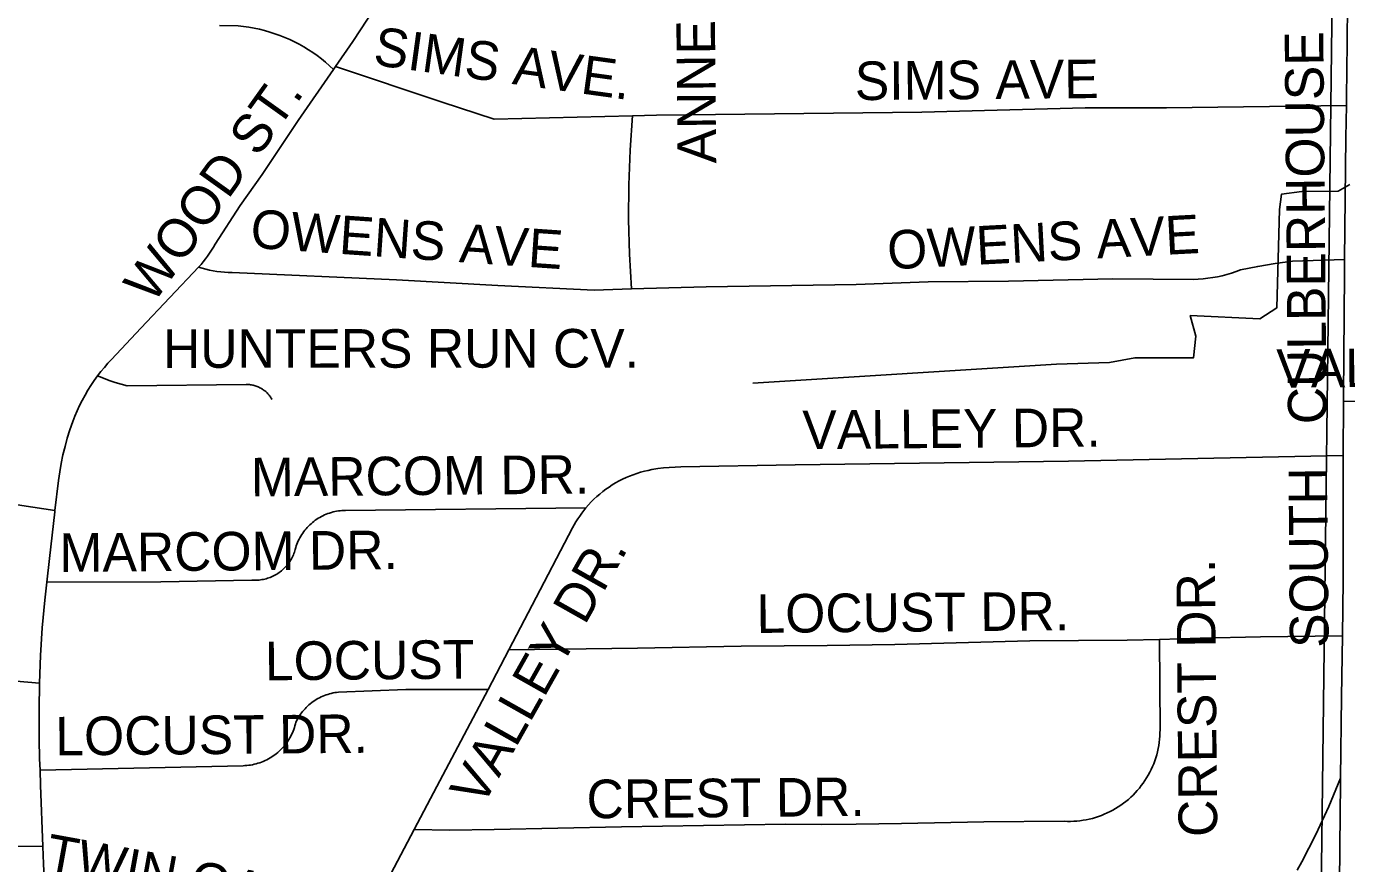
# Model space of a CAD drawing. Extents: x 1670563 to 1761545, y 515755 to 578944.
# Drawn here: x 1691143 to 1693708, y 541835 to 543462 of the extents above; entities that cross this region are included whole.
import ezdxf

# ---------------------------------------------------------------- set-up
doc = ezdxf.new("R2010")
doc.units = 0
for name, color, linetype in [('4_TwnRge', 7, 'Continuous'), ('SHP_LINE', 7, 'Continuous'), ('STREETCL', 7, 'Continuous'), ('STRNAMES', 7, 'Continuous')]:
    doc.layers.add(name, color=color, linetype=linetype)

msp = doc.modelspace()

# ---------------------------------------------------------------- linework, layer by layer
at = {"layer": '4_TwnRge'}
msp.add_lwpolyline([(1693900.8, 565154.5), (1693867.8, 559919.3), (1693819.4, 554617.2), (1693735.2, 549363.2), (1693687.1, 544103.2), (1693620.9, 538819.1), (1693684.6, 533590.9), (1693722.5, 528338.7), (1693732, 528106.5), (1693805.9, 522944.4), (1693926.3, 517684.2)], dxfattribs=at)
at = {"layer": 'SHP_LINE'}
msp.add_lwpolyline([(1693714, 543155), (1693691, 543142), (1693621, 543141), (1693581, 543136), (1693577, 543106), (1693572, 542915), (1693539, 542894), (1693404, 542900), (1693415, 542860), (1693410, 542818), (1693296, 542818), (1693247, 542809), (1693144, 542806), (1692554, 542769)], dxfattribs=at)
at = {"layer": 'STREETCL'}
for points in [[(1691743.5, 543384.3), (1691777.1, 543432.8), (1691874.6, 543582.1), (1691883.3, 543595), (1691892.4, 543607.7), (1691902, 543620), (1691911.9, 543632), (1691917.8, 543638.7)], [(1693710.1, 543630.4), (1693708.7, 543414.6), (1693708.4, 543392.5), (1693707.2, 543308.4)], [(1691518.1, 543464.1), (1691554.4, 543462.9), (1691564.7, 543461.8), (1691575, 543460.3), (1691585.2, 543458.5), (1691595.4, 543456.4), (1691605.4, 543453.9), (1691615.4, 543451.1), (1691625.3, 543447.9), (1691635, 543444.5), (1691644.7, 543440.6), (1691654.2, 543436.5), (1691663.5, 543432), (1691672.7, 543427.3), (1691681.8, 543422.2), (1691690.6, 543416.8), (1691699.3, 543411.1), (1691707.8, 543405.2), (1691716, 543398.9), (1691724.1, 543392.4), (1691731.9, 543385.6), (1691739.5, 543378.5)], [(1691477.4, 542994.6), (1691482, 542999.7), (1691486.4, 543004.8), (1691490.7, 543010.2), (1691494.8, 543015.6), (1691498.7, 543021.2), (1691502.4, 543027), (1691506, 543032.8), (1691509.3, 543038.8), (1691558.1, 543114), (1691600.6, 543174), (1691670.6, 543279.2), (1691739.5, 543378.5)], [(1691739.5, 543378.5), (1691743.5, 543384.3)], [(1691743.5, 543384.3), (1691950.7, 543314.8), (1692051.6, 543281.8), (1692320.1, 543288.2)], [(1692318.5, 542951.8), (1692314.6, 543019.2), (1692312.8, 543086.6), (1692313.1, 543154.1), (1692315.6, 543221.5), (1692320.1, 543288.8)], [(1692320.1, 543288.2), (1692367, 543289.4), (1692882.5, 543295.1), (1693200, 543303.7), (1693357.8, 543303.7), (1693707.2, 543308.4)], [(1693707.2, 543308.4), (1693706.3, 543246), (1693703.6, 543009.2)], [(1692318.5, 542951.8), (1692463.1, 542955.9), (1692755.1, 542960.7), (1692894.7, 542965.6), (1693050.9, 542966.8), (1693253.6, 542971.6), (1693410.1, 542970.4), (1693419.5, 542970.8), (1693428.9, 542971.5), (1693438.2, 542972.6), (1693447.5, 542973.9), (1693456.8, 542975.6), (1693466, 542977.6), (1693475.1, 542980), (1693484.1, 542982.6), (1693493, 542985.5), (1693501.8, 542988.8), (1693535.2, 542995.6), (1693568.8, 543001.2), (1693602.6, 543005.8), (1693703.6, 543009.2)], [(1693703.6, 543009.2), (1693703.3, 542981.3), (1693701.5, 542743.7), (1693701.5, 542733)], [(1691281.1, 542782.9), (1691287.5, 542791.3), (1691294.2, 542799.4), (1691301.1, 542807.4), (1691308.2, 542815.1), (1691364.8, 542875.6), (1691477.4, 542994.6)], [(1691476.9, 542994.1), (1691483.9, 542992), (1691491.1, 542990.1), (1691498.3, 542988.5), (1691505.5, 542987.1), (1691512.8, 542986), (1691520.2, 542985.1), (1691527.5, 542984.5), (1691534.9, 542984.1), (1691542.3, 542984), (1691861.5, 542969.4), (1692058.9, 542958.3), (1692245.8, 542949.8), (1692318.5, 542951.8)], [(1691198, 542521.5), (1691205, 542579.5), (1691207.4, 542596.2), (1691210.2, 542612.9), (1691213.7, 542629.4), (1691217.7, 542645.8), (1691222.2, 542662.1), (1691227.3, 542678.2), (1691232.9, 542694.2), (1691237, 542704.7), (1691241.4, 542715), (1691246.1, 542725.3), (1691251.2, 542735.3), (1691256.6, 542745.2), (1691262.3, 542754.9), (1691268.2, 542764.5), (1691274.5, 542773.8), (1691281.1, 542782.9)], [(1691281.1, 542782.9), (1691292.3, 542778.4), (1691303.6, 542774.2), (1691315, 542770.4), (1691326.5, 542767), (1691338.2, 542763.9), (1691570, 542766.3), (1691572, 542766.3), (1691573.9, 542766.2), (1691575.9, 542766.1), (1691577.8, 542765.8), (1691579.7, 542765.6), (1691581.7, 542765.2), (1691583.6, 542764.8), (1691585.5, 542764.3), (1691587.3, 542763.7), (1691589.2, 542763.1), (1691591, 542762.5), (1691592.8, 542761.7), (1691594.6, 542760.9), (1691596.3, 542760), (1691598.1, 542759.1), (1691599.8, 542758.1), (1691601.4, 542757.1), (1691603, 542756), (1691604.6, 542754.8), (1691606.1, 542753.6), (1691607.6, 542752.3), (1691609.1, 542751), (1691610.5, 542749.7), (1691611.8, 542748.3), (1691613.1, 542746.8), (1691614.4, 542745.3), (1691615.5, 542743.8), (1691616.7, 542742.2), (1691617.8, 542740.5), (1691618.8, 542738.9), (1691619.8, 542737.2)], [(1693701.5, 542733), (1693701.2, 542628.4)], [(1693701.5, 542733), (1693845.5, 542736.5), (1693856.3, 542736.4), (1693867.2, 542736.7), (1693878.1, 542737.3), (1693888.9, 542738.4), (1693899.7, 542739.8)], [(1692229.9, 542526.7), (1692234.9, 542532.4), (1692240.1, 542537.9), (1692245.4, 542543.2), (1692250.9, 542548.4), (1692256.6, 542553.4), (1692262.5, 542558.1), (1692268.5, 542562.7), (1692274.7, 542567), (1692281, 542571.1), (1692287.5, 542575), (1692294.1, 542578.7), (1692300.9, 542582.2), (1692307.7, 542585.4), (1692314.7, 542588.3), (1692321.7, 542591), (1692328.8, 542593.5), (1692336.1, 542595.7), (1692343.4, 542597.7), (1692350.7, 542599.4), (1692358.1, 542600.9), (1692369.3, 542602.7), (1692380.5, 542604.1), (1692391.8, 542605.1), (1692403.1, 542605.8), (1692414.4, 542606), (1692636.2, 542610.1), (1693167.6, 542617.3), (1693701.2, 542628.4)], [(1693701.2, 542628.4), (1693701, 542575.8), (1693701, 542385.2), (1693699.6, 542278.1)], [(1691198, 542521.5), (1691082.3, 542538.9), (1691062.1, 542542.3), (1691042, 542546.3), (1691022.1, 542551), (1691002.4, 542556.3), (1690982.8, 542562.3), (1690963.5, 542568.9), (1690944.4, 542576.2), (1690925.5, 542584), (1690906.9, 542592.5), (1690888.5, 542601.6)], [(1692229.9, 542526.7), (1691762.8, 542521.6), (1691759.3, 542521.5), (1691755.8, 542521.3), (1691752.3, 542521), (1691748.8, 542520.5), (1691745.4, 542520), (1691742, 542519.3), (1691738.6, 542518.5), (1691735.2, 542517.5), (1691731.9, 542516.5), (1691728.6, 542515.4), (1691725.3, 542514.1), (1691722.1, 542512.7), (1691718.9, 542511.2), (1691715.8, 542509.7), (1691712.8, 542508), (1691709.8, 542506.2), (1691706.8, 542504.3), (1691704, 542502.3), (1691701.2, 542500.2), (1691698.4, 542498), (1691695.8, 542495.7), (1691693.2, 542493.3), (1691690.7, 542490.9), (1691688.3, 542488.3), (1691686, 542485.7), (1691683.8, 542483), (1691681.7, 542480.3), (1691679.6, 542477.4), (1691677.7, 542474.5), (1691675.9, 542471.5), (1691674.1, 542468.5), (1691672.5, 542465.4), (1691671, 542462.3), (1691669.6, 542459.1), (1691668.3, 542455.8), (1691667.1, 542452.5), (1691666, 542449.2), (1691665.1, 542445.9), (1691664.3, 542443.2), (1691663.4, 542440.5), (1691662.5, 542437.9), (1691661.4, 542435.3), (1691660.3, 542432.7), (1691659.1, 542430.2), (1691657.7, 542427.7), (1691656.4, 542425.3), (1691654.9, 542422.9), (1691653.3, 542420.6), (1691651.7, 542418.3), (1691650, 542416.1), (1691648.2, 542414), (1691646.3, 542411.9), (1691644.4, 542409.9), (1691642.4, 542407.9), (1691640.3, 542406), (1691638.1, 542404.2), (1691635.9, 542402.5), (1691633.7, 542400.8), (1691631.4, 542399.2), (1691629, 542397.7), (1691626.6, 542396.3), (1691624.1, 542395), (1691621.6, 542393.8), (1691619.1, 542392.6), (1691616.5, 542391.5), (1691613.9, 542390.6), (1691611.2, 542389.7), (1691608.5, 542388.9), (1691605.8, 542388.2), (1691603.1, 542387.6), (1691600.3, 542387.1), (1691597.5, 542386.6), (1691594.8, 542386.3), (1691592, 542386.1), (1691589.2, 542386), (1691586.4, 542386), (1691583.6, 542386), (1691580.8, 542386.2), (1691403.9, 542383), (1691182.5, 542381.9)], [(1691182.5, 542381.9), (1691187.9, 542427.8), (1691197.7, 542518.6), (1691198, 542521.5)], [(1692080.1, 542250.7), (1692125.6, 542337.4), (1692203.8, 542487.4), (1692207, 542493.4), (1692210.4, 542499.2), (1692213.9, 542504.9), (1692217.7, 542510.6), (1692221.6, 542516), (1692225.7, 542521.4), (1692229.9, 542526.7)], [(1691168, 542186), (1691170.1, 542239.7), (1691173.6, 542293.4), (1691178.6, 542346.9), (1691182.5, 542381.9)], [(1693344.2, 542270.9), (1693345.2, 542095.2), (1693345.1, 542089.1), (1693344.8, 542083), (1693344.3, 542076.9), (1693343.6, 542070.8), (1693342.7, 542064.7), (1693341.6, 542058.7), (1693340.3, 542052.7), (1693338.7, 542046.8), (1693337, 542040.9), (1693335, 542035.1), (1693332.9, 542029.4), (1693330.5, 542023.7), (1693328, 542018.1), (1693325.3, 542012.6), (1693322.3, 542007.2), (1693319.2, 542001.9), (1693315.9, 541996.8), (1693312.5, 541991.7), (1693308.8, 541986.8), (1693305, 541982), (1693301.1, 541977.3), (1693296.9, 541972.8), (1693292.7, 541968.4), (1693288.2, 541964.1), (1693283.7, 541960.1), (1693278.9, 541956.1), (1693274.1, 541952.4), (1693269.1, 541948.8), (1693264, 541945.4), (1693258.8, 541942.2), (1693253.5, 541939.1), (1693248.1, 541936.3), (1693242.6, 541933.6), (1693236.9, 541931.1), (1693231.3, 541928.8), (1693225.5, 541926.7), (1693219.7, 541924.8), (1693213.8, 541923.2), (1693207.8, 541921.7), (1693201.8, 541920.4), (1693195.8, 541919.4), (1693189.7, 541918.5), (1693183.6, 541917.9), (1693177.5, 541917.4), (1693171.4, 541917.2), (1693165.2, 541917.2), (1693159.1, 541917.4), (1693002.7, 541916.4), (1692842.6, 541913), (1692754.7, 541912), (1692688.2, 541911), (1692617.7, 541912), (1692299.2, 541906.6), (1692051.2, 541901.4), (1691965.4, 541900.4), (1691896.3, 541901.3)], [(1692080.1, 542250.7), (1692330.1, 542253.8), (1692531.1, 542257.8), (1692698.8, 542258.8), (1692829.7, 542260.8), (1693092.2, 542268), (1693281.3, 542269.1), (1693344.2, 542270.9)], [(1693344.2, 542270.9), (1693423.1, 542273.2), (1693540.7, 542276.2), (1693699.6, 542278.1)], [(1693699.6, 542278.1), (1693698, 542159.1), (1693695.7, 542001.5)], [(1692039.6, 542173.7), (1692080.1, 542250.7)], [(1691168, 542186), (1691001, 542200.4)], [(1691169.2, 542017.1), (1691168.3, 542038.5), (1691167.3, 542077.1), (1691167.3, 542134.7), (1691168, 542186)], [(1691169.2, 542017.1), (1691563.6, 542025.5), (1691567.3, 542025.6), (1691571, 542025.9), (1691574.6, 542026.3), (1691578.3, 542026.8), (1691581.9, 542027.4), (1691585.5, 542028.2), (1691589.1, 542029.1), (1691592.6, 542030.1), (1691596.1, 542031.2), (1691599.6, 542032.5), (1691603, 542033.8), (1691606.4, 542035.3), (1691609.7, 542036.9), (1691612.9, 542038.6), (1691616.1, 542040.5), (1691619.3, 542042.4), (1691622.3, 542044.4), (1691625.3, 542046.6), (1691628.2, 542048.8), (1691631.1, 542051.2), (1691633.8, 542053.6), (1691636.5, 542056.1), (1691639.1, 542058.8), (1691641.6, 542061.5), (1691644, 542064.3), (1691646.3, 542067.1), (1691648.5, 542070.1), (1691650.6, 542073.1), (1691652.6, 542076.2), (1691654.5, 542079.4), (1691656.3, 542082.6), (1691657.9, 542085.9), (1691659.5, 542089.2), (1691660.9, 542092.6), (1691662.2, 542096), (1691663.4, 542099.5), (1691664.5, 542103), (1691665.5, 542106.6), (1691666.3, 542110.2), (1691667.9, 542113.3), (1691669.6, 542116.4), (1691671.3, 542119.5), (1691673.2, 542122.4), (1691675.2, 542125.4), (1691677.3, 542128.2), (1691679.4, 542131), (1691681.7, 542133.7), (1691684.1, 542136.3), (1691686.5, 542138.8), (1691689, 542141.3), (1691691.7, 542143.6), (1691694.3, 542145.9), (1691697.1, 542148.1), (1691700, 542150.1), (1691702.9, 542152.1), (1691705.9, 542154), (1691708.9, 542155.8), (1691712, 542157.4), (1691715.2, 542159), (1691718.4, 542160.5), (1691721.6, 542161.8), (1691724.9, 542163), (1691728.3, 542164.1), (1691731.6, 542165.1), (1691735, 542166), (1691738.5, 542166.8), (1691741.9, 542167.4), (1691745.4, 542168), (1691748.9, 542168.4), (1691879.9, 542173.7), (1692039.6, 542173.7)], [(1691896.3, 541901.3), (1691940.4, 541985.1), (1692039.6, 542173.7)], [(1691174.9, 541868.6), (1690959.5, 541869.7), (1690942.2, 541870.1), (1690925, 541871), (1690907.8, 541872.6), (1690890.7, 541874.8), (1690873.6, 541877.7), (1690856.7, 541881.1), (1690839.9, 541885), (1690823.2, 541889.6), (1690806.8, 541894.8), (1690790.5, 541900.5), (1690752.5, 541915.3), (1690714.9, 541931.2), (1690677.8, 541948.1), (1690641.2, 541966.2), (1690629.7, 541972.3), (1690618.4, 541978.7), (1690607.3, 541985.5), (1690596.4, 541992.7), (1690585.7, 542000.1), (1690575.3, 542008), (1690565.2, 542016.1)], [(1691174.9, 541868.6), (1691170.3, 541987.9), (1691169.2, 542017.1)], [(1693611.5, 541822.3), (1693620.6, 541838.6), (1693647.7, 541892), (1693672.9, 541946.3), (1693696.1, 542001.5)], [(1693695.7, 542001.5), (1693695.6, 541992.9), (1693694.4, 541867.9), (1693693.7, 541794.6)], [(1691779.9, 541649.8), (1691780, 541654), (1691780.2, 541658.1), (1691780.5, 541662.2), (1691781, 541666.3), (1691781.6, 541670.4), (1691782.3, 541674.5), (1691783.2, 541678.5), (1691784.2, 541682.5), (1691785.4, 541686.5), (1691786.7, 541690.4), (1691788.1, 541694.3), (1691789.7, 541698.1), (1691791.3, 541701.9), (1691818.5, 541753.8), (1691896.3, 541901.3)], [(1691184.9, 541643.3), (1691179.6, 541750.3), (1691176.2, 541834.8), (1691174.9, 541868.6)]]:
    msp.add_lwpolyline(points, dxfattribs=at)

# ---------------------------------------------------------------- texts
at = {"layer": 'STRNAMES'}
for s, rotation, p in [('ANNE', 90.5, (1692482.9, 543196)), ('SIMS AVE.', 352.1614, (1691814.6, 543387.6)), ('SOUTH   CULBERHOUSE', 90.5, (1693672.8, 542254.7)), ('SIMS AVE', 0.5, (1692752.5, 543318.7)), ('WOOD ST.', 54.4216, (1691388.7, 542920.7)), ('OWENS AVE', 356.0444, (1691576.5, 543032.2)), ('OWENS AVE', 3.0223, (1692817.1, 542989.7)), ('HUNTERS RUN CV.', 0.0407, (1691408.1, 542798.5)), ('VALLEY DR.', 0.5, (1693571.4, 542759.8)), ('VALLEY DR.', 0.5, (1692650.6, 542640.5)), ('MARCOM DR.', 0.5, (1691579, 542548.6)), ('MARCOM DR.', 0.5, (1691207.2, 542401.9)), ('VALLEY DR.', 60.5844, (1692027.7, 541942.4)), ('CREST DR.', 90.5, (1693456.5, 541887.3)), ('LOCUST DR.', 0.5, (1692561.5, 542283.4)), ('LOCUST', 0.5, (1691606.4, 542191.3)), ('LOCUST DR.', 0.5, (1691199.2, 542045.3)), ('CREST DR.', 0.5, (1692231.3, 541923.1)), ('TWIN OAKS', 349.6628, (1691176, 541819.6))]:
    msp.add_text(s, height=75, rotation=rotation, dxfattribs=at).set_placement(p)

doc.saveas('drawing.dxf')
